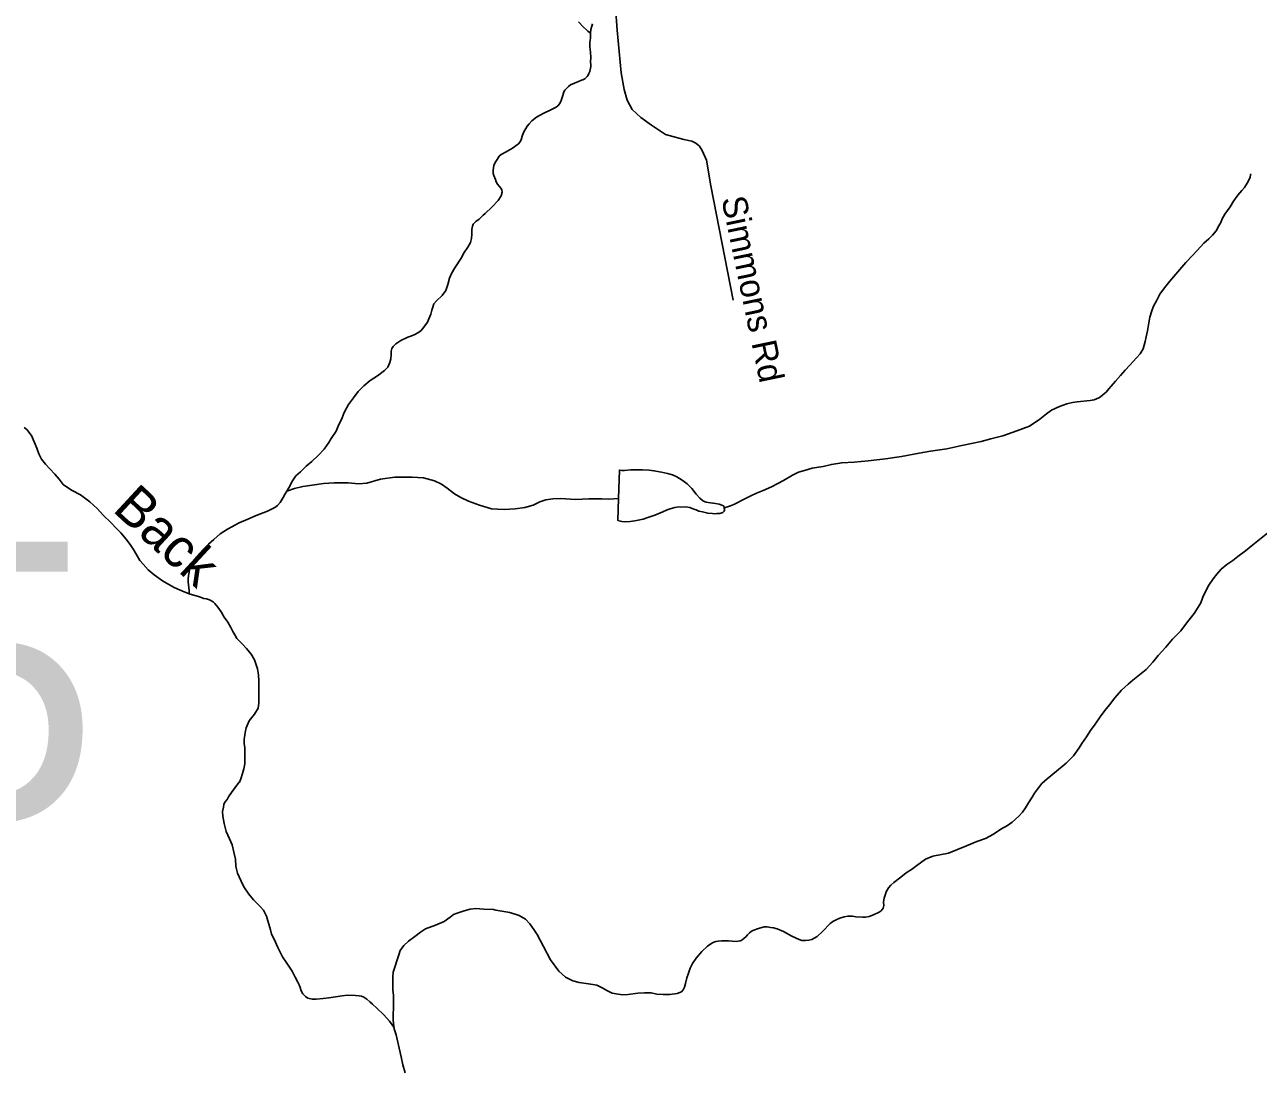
# Model space of a CAD drawing. Extents: x 2220236 to 2384410, y 720751 to 894131.
# Drawn here: x 2276098 to 2280833, y 838581 to 842586 of the extents above; entities that cross this region are included whole.
import ezdxf

# ---------------------------------------------------------------- set-up
doc = ezdxf.new("R2010")
doc.units = 0
for name, color, linetype in [('Exist Hydrographic Creek Single Shore', 7, 'Continuous'), ('Exist Hydrographic Creek Single Shore Label', 7, 'Continuous'), ('Exist Hydrographic Misc Water Feature', 7, 'Continuous'), ('Exist Hydrographic Pond Under 1500 Sq Ft', 7, 'Continuous'), ('Exist Road Non-System Type 51', 7, 'Continuous'), ('Exist Road Non-System Type 51 Label', 7, 'Continuous'), ('Exist Road Secondary Structure Standard Bridge Number Label', 7, 'Continuous'), ('Exist Road Secondary Type 41 Attributed', 7, 'Continuous')]:
    doc.layers.add(name, color=color, linetype=linetype)

msp = doc.modelspace()

# ---------------------------------------------------------------- linework, layer by layer
at = {"layer": 'Exist Hydrographic Creek Single Shore'}
for points in [[(2276096.1, 841040.7), (2276106.1, 841032.3), (2276115, 841021.3), (2276124.9, 841006.3), (2276130.2, 840994.7), (2276138.7, 840976.5), (2276144.6, 840961), (2276152.6, 840938.5), (2276163.1, 840918.6), (2276177.4, 840899.6), (2276195.1, 840881.2), (2276213.4, 840861.2), (2276229.7, 840841.8), (2276245.7, 840821.8), (2276261.8, 840810), (2276279.9, 840798.1), (2276312.1, 840782), (2276348.3, 840755), (2276376.6, 840728.9), (2276400.6, 840703.1), (2276427, 840677), (2276449.5, 840653.6), (2276467.2, 840636.1), (2276487.3, 840611.8), (2276505.8, 840587.8), (2276516, 840571.8), (2276523.9, 840556.2), (2276540.4, 840530.3), (2276552.6, 840516.3), (2276572.5, 840494.6), (2276594.7, 840475.1), (2276626.7, 840452.4), (2276669.5, 840427.6), (2276683.4, 840421.7), (2276701.3, 840413.8), (2276729.3, 840401.8)], [(2276729.3, 840401.8), (2276769.4, 840390.4), (2276785.7, 840384.2), (2276795.5, 840382.4), (2276807.5, 840378.8), (2276821.5, 840371.3), (2276827.9, 840365.3), (2276839.7, 840351.3), (2276852.2, 840333), (2276863.9, 840313), (2276878.2, 840293.7), (2276888.6, 840273.2), (2276896.5, 840257.3), (2276904.8, 840244), (2276912.7, 840230), (2276932.9, 840209.9), (2276949.3, 840192.2), (2276967.2, 840170.5), (2276979.5, 840148.3), (2276991.9, 840114.2), (2276995.4, 840090.6), (2276996.2, 840066.6), (2276996.6, 840036.4), (2276996.8, 840016.7), (2276997, 839996.1), (2276997.1, 839982.3), (2276993.4, 839962.7), (2276979.5, 839940), (2276959.9, 839914.2), (2276947.9, 839888.2), (2276943.9, 839870.2), (2276942.4, 839859.4), (2276940.4, 839844.1), (2276940.7, 839826), (2276942.7, 839811.9), (2276942.8, 839784), (2276943, 839763.6), (2276943.4, 839749.5), (2276939.4, 839729.9), (2276933.4, 839712), (2276927.7, 839691.8), (2276921.9, 839679.5), (2276919.6, 839677.9), (2276892.2, 839639.1), (2276880.1, 839622.9), (2276874.6, 839613.2), (2276866.5, 839602.9), (2276862.7, 839593.1), (2276860.9, 839583.3), (2276857.3, 839567), (2276858.9, 839548.9), (2276863.2, 839520.9), (2276871.4, 839489.6), (2276883.9, 839461.5), (2276894, 839439), (2276900.3, 839410.9), (2276906.6, 839383.9), (2276908.7, 839357.6), (2276910.7, 839345.1), (2276915, 839329.6), (2276921.2, 839315.4), (2276929.1, 839299.8), (2276939.5, 839277.3), (2276957.6, 839250), (2276975.9, 839228.3), (2277000, 839203.9), (2277014.4, 839188.2), (2277020.1, 839178.2), (2277026.4, 839165), (2277030.6, 839146.8), (2277034.6, 839134.3), (2277041, 839112.8), (2277045, 839096.3), (2277055.4, 839076.5), (2277069.5, 839045), (2277075.8, 839032.7), (2277087.7, 839008.5), (2277104, 838985.2), (2277112.3, 838972.9), (2277124.3, 838953.7), (2277136.3, 838931.4), (2277146.7, 838911.5), (2277150.8, 838901.6), (2277154.8, 838891.7), (2277158.9, 838879.1), (2277165.2, 838867.5), (2277175.5, 838857.5), (2277185.1, 838850.1), (2277201.5, 838846.4), (2277217.2, 838846.1), (2277243.5, 838848.9), (2277265.2, 838852.3), (2277316.9, 838858.8), (2277335, 838861.7), (2277367.1, 838861.1), (2277381.5, 838859.8), (2277391, 838857.9)], [(2277391, 838857.9), (2277399.1, 838853.8), (2277411.4, 838846), (2277423, 838835.9), (2277433.3, 838826.9), (2277449.4, 838812.4), (2277475.7, 838786.6), (2277497.9, 838762.2), (2277514.1, 838738.9), (2277515.9, 838732.3)], [(2277515.9, 838732.3), (2277524.3, 838709.2), (2277534.8, 838659.1), (2277542.9, 838625.2), (2277549.2, 838594.9), (2277558, 838563.5)]]:
    msp.add_lwpolyline(points, dxfattribs=at)
at = {"layer": 'Exist Hydrographic Misc Water Feature'}
for points in [[(2278222.9, 842597.2), (2278240.9, 842577.8), (2278255, 842564.4), (2278259.2, 842560.4), (2278269.2, 842553.6)], [(2278277.5, 842588.5), (2278274.7, 842580.4), (2278271.2, 842566.7), (2278269.2, 842553.6)], [(2278269.2, 842553.6), (2278268.9, 842552.6), (2278269.2, 842534.6), (2278267.5, 842518.2), (2278267.5, 842500.2), (2278269.7, 842480.5), (2278270.3, 842460.1), (2278269.9, 842442.7), (2278270.3, 842432.2), (2278270.2, 842424.7), (2278266.5, 842406.7), (2278263.4, 842397.9), (2278260.6, 842392.1), (2278256.6, 842386.6), (2278250.9, 842380.8), (2278247.2, 842378.6), (2278239.9, 842374.5), (2278234.6, 842372.3), (2278222.8, 842368.3), (2278193.3, 842355.1), (2278184.6, 842348.7), (2278176.9, 842341.4), (2278170.9, 842334.3), (2278167.5, 842327.8), (2278163.2, 842313.8), (2278157.3, 842295.2), (2278151.5, 842283.8), (2278144.1, 842274.8), (2278137.7, 842269.4), (2278117.8, 842258.9), (2278088, 842244.8), (2278062.1, 842230.6), (2278044.1, 842216.2), (2278034.1, 842205.9), (2278026.3, 842196.2), (2278012.7, 842171.9), (2278006.8, 842157.9), (2278002.9, 842144.2), (2277998.2, 842134.5), (2277993.1, 842128), (2277969.5, 842112.1), (2277945.2, 842097.9), (2277926.7, 842087.4), (2277919.6, 842081), (2277911.8, 842069), (2277905.8, 842061), (2277898.6, 842047), (2277896.7, 842034.9), (2277895.9, 842029), (2277896.1, 842020.8), (2277896.3, 842015.2), (2277898.4, 842007), (2277904.3, 841991.1), (2277907.7, 841982.2), (2277912.8, 841973.9), (2277918.6, 841966.2), (2277926.9, 841957.2), (2277929.7, 841950.6), (2277930.9, 841943), (2277927, 841929.3), (2277914.8, 841911.5), (2277891, 841885.8), (2277864.6, 841861.7), (2277857.5, 841854.3), (2277842.5, 841839.9), (2277829.8, 841830.3), (2277819.8, 841820.7), (2277816, 841812.6), (2277814.1, 841800.5), (2277814.2, 841788), (2277814.4, 841782.4), (2277813.4, 841765.1), (2277808.5, 841750.4), (2277798.6, 841731.9), (2277785, 841711.5), (2277773.1, 841689.8), (2277749.4, 841653.2), (2277735.8, 841631.5), (2277727.9, 841613.7), (2277721.8, 841589.2), (2277714.1, 841565.4), (2277700.6, 841547), (2277678.9, 841526.8), (2277668.8, 841514.8), (2277664.9, 841502.5), (2277661.1, 841490.4), (2277657.1, 841474.7), (2277649.2, 841456.9), (2277643.4, 841444.9), (2277629.8, 841424.5), (2277619.8, 841412.5), (2277609.8, 841404.6), (2277592.2, 841395.7), (2277576, 841389.5), (2277568.7, 841386.4), (2277541.9, 841373.8), (2277522.3, 841361.1)], [(2280804.9, 842013), (2280802.9, 842011.4), (2280801, 841999.3), (2280796.9, 841993.4), (2280795.2, 841986.9), (2280789.1, 841977.2), (2280779.2, 841961), (2280769.1, 841949.1), (2280753.7, 841931.4), (2280737.8, 841908.7), (2280724.2, 841886.7), (2280704.3, 841858.6), (2280694.4, 841840.8), (2280688.5, 841826.1), (2280680.7, 841813.8), (2280670.8, 841794.3), (2280657, 841778.2), (2280642.9, 841763.8), (2280623.3, 841747.8), (2280597.4, 841719.8), (2280579.9, 841699.5), (2280554.1, 841673.1), (2280492.6, 841602.2), (2280472.8, 841576.4), (2280454.9, 841552.2), (2280441.2, 841526.2), (2280429.6, 841505.8), (2280423.7, 841487.9), (2280416, 841463.4), (2280412.2, 841441.5), (2280406.7, 841411.1), (2280402.6, 841387.6), (2280398.6, 841369.7), (2280395, 841355.6), (2280390.8, 841341.9), (2280379.3, 841323.2), (2280365.2, 841307), (2280351.8, 841293.5), (2280339.7, 841279), (2280321.9, 841260.4), (2280303.4, 841239.4), (2280284.3, 841218.5), (2280268.4, 841198.5), (2280258.7, 841187.9), (2280248.6, 841176), (2280236.9, 841166.4), (2280226.9, 841158.4), (2280220.9, 841153.6), (2280202.7, 841145.8), (2280186.9, 841143.5), (2280137, 841138.9), (2280118.9, 841136), (2280097.1, 841130.6), (2280069.4, 841120.6), (2280039.2, 841106.5), (2280019.6, 841092.2), (2279993.9, 841072), (2279954, 841045), (2279906.1, 841027.3), (2279852.2, 841008.7), (2279806.4, 840996.5), (2279768.4, 840985.9), (2279694.7, 840971), (2279636.7, 840958.1), (2279574.8, 840949.5), (2279531, 840941.6), (2279463.2, 840928.9), (2279401.4, 840920.3), (2279335.6, 840911.9), (2279281.4, 840907.4), (2279233.5, 840905.1), (2279194, 840898.4), (2279162, 840890.2), (2279143.9, 840887.9), (2279119.8, 840883.5), (2279090.2, 840875.3), (2279068.1, 840869.2), (2279044.2, 840857.2), (2279010.3, 840836.6), (2278988.4, 840824.9), (2278964.5, 840812.3), (2278932.8, 840798.2), (2278906.6, 840787.9), (2278885.1, 840777.9), (2278864.9, 840767.5), (2278819.5, 840744.8), (2278807.2, 840739.1), (2278799.3, 840737), (2278782.8, 840732.4)], [(2277522.3, 841361.1), (2277512.2, 841351.5), (2277506.5, 841343.4), (2277504.3, 841333.6), (2277504.7, 841318.8), (2277502.7, 841303.5), (2277499.1, 841289.4), (2277491.2, 841271.5), (2277479.5, 841258.7), (2277451.5, 841238.9), (2277423.6, 841220.5), (2277399.9, 841200.6), (2277378.1, 841178.1), (2277360.2, 841153.9), (2277340.6, 841128.1), (2277324.6, 841097.9), (2277317, 841077.7), (2277301.2, 841045.2), (2277293.6, 841025.7), (2277274, 840997.3), (2277265.8, 840982.7), (2277247.9, 840956.8), (2277226.1, 840934.3), (2277200.3, 840910.2), (2277178.6, 840892), (2277156.9, 840870.1), (2277139.1, 840854.1), (2277131.4, 840843.8), (2277123.3, 840831.5), (2277115.4, 840815.2), (2277105.5, 840799), (2277103.5, 840795.8)], [(2278376.8, 840767.1), (2278339.4, 840764.6), (2278313.2, 840766.8), (2278263.3, 840766.2), (2278211.5, 840764), (2278155.1, 840767.4), (2278125.2, 840766.4), (2278097.6, 840762.1), (2278075.5, 840754.3), (2278049.6, 840741.7), (2278018, 840733.5), (2277979.8, 840727.8), (2277937.8, 840725.4), (2277889.9, 840728.6), (2277843.6, 840742.1), (2277801.3, 840757.7), (2277771.4, 840771.4), (2277747.5, 840785.7), (2277719.4, 840807), (2277697.1, 840822.8), (2277671.1, 840834.9), (2277629, 840846.6), (2277585.1, 840849.8), (2277518.9, 840849.5), (2277463, 840842.5), (2277411.5, 840827.1), (2277379.3, 840823.9), (2277339.3, 840828), (2277285.2, 840827.5), (2277245.1, 840825), (2277201.4, 840818.4), (2277165.5, 840814.2), (2277133.6, 840806), (2277103.5, 840795.8)], [(2277103.5, 840795.8), (2277097.7, 840785.4), (2277089.9, 840771.5), (2277078, 840753), (2277067.9, 840740.8), (2277058.2, 840732.8), (2277030.4, 840718.6), (2276986.4, 840702.4), (2276954.7, 840688.4), (2276920.9, 840674.3), (2276876.5, 840650.6), (2276848.5, 840631.5), (2276823.5, 840610.7), (2276803.4, 840593.1), (2276785.7, 840574.4), (2276756.1, 840542.2), (2276750.4, 840532.5), (2276744.2, 840522.2), (2276738.5, 840512.4), (2276730.5, 840494.6), (2276728.7, 840483.8), (2276726.8, 840472.3), (2276724.9, 840457.6), (2276725, 840447.8), (2276727, 840436.2), (2276729.2, 840414.2), (2276729.3, 840401.8)], [(2280875.5, 840641.5), (2280811.8, 840589.3), (2280783.7, 840566.9), (2280754.1, 840544.6), (2280734.4, 840530.2), (2280712.1, 840514.3), (2280690.4, 840496.1), (2280672.7, 840477.4), (2280659.2, 840459.6), (2280642.9, 840435.4), (2280631.3, 840413.6), (2280619.3, 840389.3), (2280611.7, 840367.1), (2280602.1, 840350.9), (2280586.2, 840326.7), (2280560.6, 840294.4), (2280534.7, 840260.5), (2280502.8, 840228.4), (2280477.3, 840197.7), (2280447.7, 840165.5), (2280428.2, 840139.7), (2280402.4, 840111.7), (2280376.3, 840090.9), (2280350.3, 840070.8), (2280332.9, 840054.8), (2280306.9, 840032.4), (2280281.4, 840002.7), (2280261.4, 839975.9), (2280243.9, 839954.3), (2280226.1, 839930.1), (2280206.4, 839901.6), (2280188.6, 839877.4), (2280172.6, 839853.1), (2280155, 839827.2), (2280144.9, 839811), (2280123.2, 839780.3), (2280095.4, 839752.4), (2280058.1, 839722), (2280022.3, 839691.6), (2280002.3, 839673.9), (2279988.5, 839657.8), (2279973, 839637.5), (2279964.8, 839621.3), (2279950.9, 839599.6), (2279939.4, 839580.8), (2279927.5, 839564.6), (2279913.8, 839548.5), (2279887.7, 839526.1), (2279870.1, 839512.7), (2279844.2, 839498.5), (2279816.2, 839480), (2279786.1, 839463.6), (2279752.7, 839451.2), (2279713, 839434.6), (2279642.9, 839406.5), (2279582.9, 839395.6), (2279555.5, 839383.7), (2279521.5, 839359.2), (2279505.5, 839347.1), (2279481.6, 839331.2), (2279459.9, 839314.6), (2279433.9, 839294.4), (2279422.2, 839284.2), (2279413.5, 839273.5), (2279404.6, 839258.3), (2279400.7, 839245.9)], [(2279400.7, 839245.9), (2279396.9, 839233.9), (2279394.6, 839219.8), (2279395, 839206), (2279393.2, 839196.2), (2279385.1, 839185.6), (2279377.4, 839180.1), (2279355.2, 839169.8), (2279338.4, 839163.6), (2279325.2, 839161.6), (2279315, 839160.8), (2279287.5, 839163), (2279275.4, 839164.9), (2279257, 839164.6), (2279243.2, 839162.3), (2279227, 839157.7), (2279215.5, 839152.4), (2279199.5, 839144.5), (2279189.6, 839137.1), (2279160, 839105.9), (2279140, 839087.3), (2279118.4, 839075.6), (2279107.2, 839072.6), (2279094.1, 839071.2), (2279081, 839072.2), (2279070.2, 839075), (2279042.3, 839088.7), (2279010.2, 839106.4), (2278986.1, 839116.1), (2278972.1, 839120.3), (2278959.7, 839122.2), (2278947.6, 839124.1), (2278935.7, 839123.7), (2278914, 839117.6), (2278892.2, 839109.9), (2278885.5, 839105.7), (2278879.8, 839100.9), (2278872.1, 839092.9), (2278866.4, 839087.4), (2278858.1, 839079.4), (2278851.7, 839074.6), (2278847.8, 839072.1), (2278844.4, 839070.5), (2278836.2, 839069), (2278828.3, 839068.5), (2278812.6, 839068.9), (2278798.5, 839070.8), (2278772.6, 839070.4), (2278759.1, 839069), (2278750.6, 839068.5), (2278743.3, 839065.4), (2278735.4, 839061.3), (2278718.7, 839050.1), (2278697, 839029.3), (2278675.1, 839003.5), (2278661.3, 838983.4), (2278651.4, 838965.6), (2278645.4, 838946.7), (2278639.8, 838928.8), (2278634.1, 838906.9), (2278630.2, 838892.9), (2278624.7, 838882.5), (2278618.3, 838875.1), (2278601.8, 838868.2), (2278574.5, 838864.5), (2278548.6, 838864.4), (2278524.7, 838865.6), (2278502.5, 838870.3), (2278476.2, 838870.8), (2278450.6, 838869.7), (2278414.4, 838864.6), (2278392.4, 838862.7), (2278368.6, 838866.5), (2278352.6, 838870.1), (2278334.7, 838878.7), (2278314.3, 838890.6), (2278294.1, 838899.9), (2278270.3, 838903.7), (2278226.1, 838911.1), (2278202, 838917.5), (2278174.1, 838931.2), (2278147.7, 838954.7), (2278115.5, 838998), (2278088.9, 839048.5), (2278064.6, 839094.2), (2278052.6, 839114.2), (2278036.3, 839135.8), (2278019.9, 839153.2), (2277995.6, 839167.8), (2277959.8, 839179), (2277905.9, 839188.4), (2277897.7, 839190.2), (2277859.7, 839192), (2277829.9, 839194.2), (2277807.9, 839191.4), (2277784.1, 839185.3), (2277758, 839176.7)], [(2277758, 839176.7), (2277744.2, 839171.4), (2277730.5, 839160.8), (2277708.2, 839144.9), (2277674.7, 839130.2), (2277636.7, 839116.2), (2277616.8, 839103.5), (2277594.8, 839087.6), (2277571.1, 839069), (2277553.4, 839053), (2277539.6, 839033), (2277533.3, 839017.3), (2277527.7, 838997.1), (2277519.9, 838972.7), (2277512.3, 838950.5), (2277510.3, 838932.5), (2277510.5, 838910.6), (2277510.9, 838882.7), (2277513, 838861.3), (2277513.2, 838835.1), (2277513.4, 838814.4), (2277511.8, 838786.5), (2277512.1, 838766.2), (2277516, 838733.3), (2277515.9, 838732.3)]]:
    msp.add_lwpolyline(points, dxfattribs=at)
at = {"layer": 'Exist Hydrographic Pond Under 1500 Sq Ft'}
for points in [[(2278782.8, 840732.4), (2278781.3, 840736.4), (2278779.3, 840739.1), (2278773.2, 840742.5), (2278763.1, 840746.6), (2278749.4, 840748.5), (2278739.2, 840750.4), (2278721.2, 840752.4), (2278713.4, 840754.2), (2278703.3, 840757.7), (2278699.4, 840760.4), (2278689.4, 840768.8), (2278675, 840783.9), (2278658.7, 840805.5), (2278640.7, 840823.9), (2278624.6, 840835.7), (2278610.7, 840844.9), (2278600.3, 840851), (2278584.4, 840858.6), (2278565.1, 840863.9), (2278542.3, 840868.6), (2278513.2, 840874.1), (2278494.2, 840876.2), (2278469.3, 840877.3), (2278446.4, 840877.8), (2278424.7, 840878.3), (2278400.1, 840875.5), (2278390.2, 840875), (2278380.4, 840876.9), (2278376.8, 840767.1)], [(2278376.8, 840767.1), (2278374.1, 840683.5), (2278390.1, 840678.9), (2278405.5, 840677.9), (2278421.9, 840679.2), (2278440, 840682.1), (2278471.9, 840688), (2278489.8, 840694.2), (2278515.9, 840704.2), (2278531.8, 840710.4), (2278547.6, 840716.6), (2278563.5, 840724.5), (2278575.4, 840728.5), (2278593.6, 840733.1), (2278607.7, 840735.1), (2278615.6, 840734.9), (2278635.6, 840735.5), (2278651.3, 840733.5), (2278665.6, 840727.3), (2278675.4, 840723.8), (2278685.5, 840719.7), (2278699.5, 840716.1), (2278719.4, 840711.4), (2278737.4, 840710.4), (2278746.3, 840709.2), (2278754.8, 840710), (2278765.6, 840710.5), (2278769.3, 840711.4), (2278773.2, 840712.9), (2278777.2, 840714.5), (2278779.9, 840716.1), (2278781.9, 840719.3), (2278783.6, 840722.6), (2278783.7, 840726.5), (2278783.1, 840730.8), (2278782.8, 840732.4)]]:
    msp.add_lwpolyline(points, dxfattribs=at)
at = {"layer": 'Exist Road Non-System Type 51'}
msp.add_line((2278731.6, 841967.8), (2278816.6, 841529), dxfattribs=at)
at = {"layer": 'Exist Road Secondary Type 41 Attributed'}
msp.add_lwpolyline([(2278358.5, 842739.9), (2278372.3, 842564.1), (2278387.7, 842400.4), (2278398.3, 842336.6), (2278410.7, 842296.6), (2278429, 842260.8), (2278463.3, 842229.1), (2278503.7, 842199.7), (2278557.9, 842164.1), (2278628.1, 842144.7), (2278658.2, 842139.1), (2278674.2, 842131.1), (2278688.3, 842119.2), (2278698.4, 842103.4), (2278714.8, 842065.7), (2278731.6, 841967.8)], dxfattribs=at)

# ---------------------------------------------------------------- texts
at = {"layer": 'Exist Hydrographic Creek Single Shore Label'}
msp.add_text('Back', height=150, rotation=317.2584, dxfattribs=at).set_placement((2276430.9, 840722.2))
at = {"layer": 'Exist Road Non-System Type 51 Label'}
msp.add_text('Simmons Rd', height=95, rotation=281.797, dxfattribs=at).set_placement((2278771.5, 841918))
at = {"layer": 'Exist Road Secondary Structure Standard Bridge Number Label'}
msp.add_text('125', height=1066.27, dxfattribs=at).set_placement((2274001.1, 839536.4))

doc.saveas('drawing.dxf')
